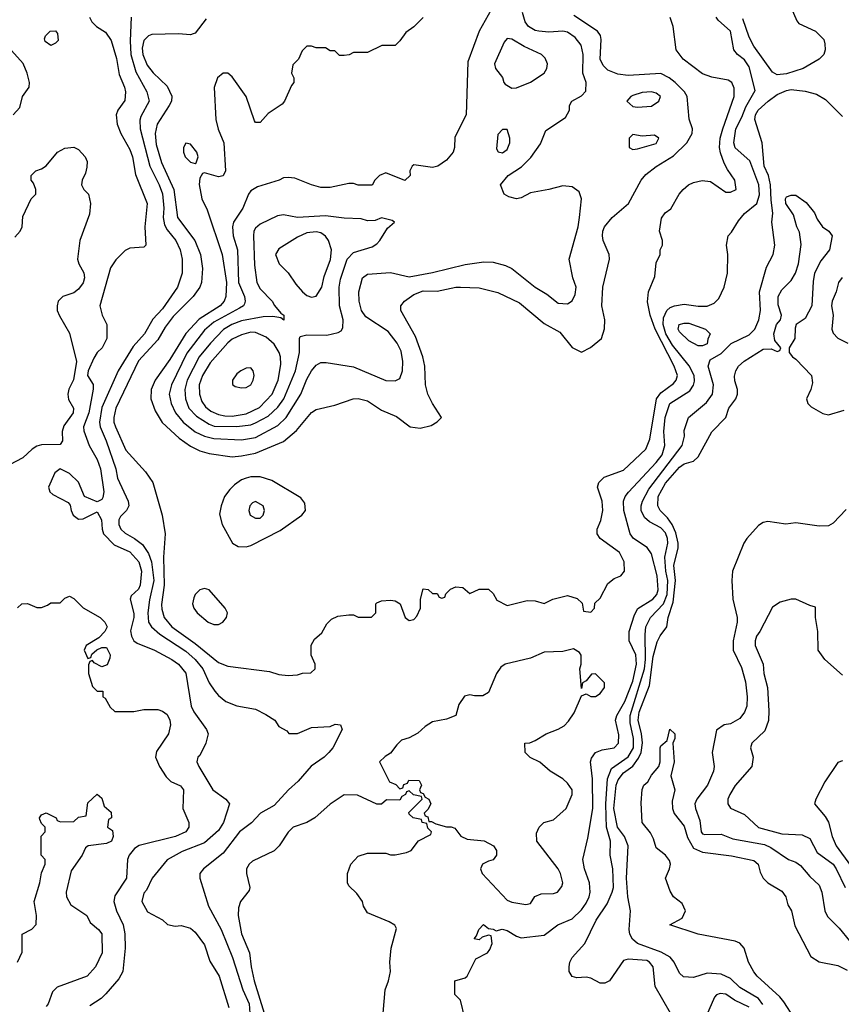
# Model space of a CAD drawing. Header units: inches. Extents: x 1793402 to 1900366, y 320852 to 470679.
# Tile 366 of 604: x 1853757 to 1857285, y 425248 to 429479. Entities that reach past the tile are written whole.
import ezdxf

# ---------------------------------------------------------------- set-up
doc = ezdxf.new("R2010")
doc.units = ezdxf.units.IN
doc.header["$MEASUREMENT"] = 0
doc.layers.add('B8452', color=7, linetype='Continuous')

msp = doc.modelspace()

# ---------------------------------------------------------------- linework, layer by layer
at = {"layer": 'B8452', "color": 4}
for points, elevation in [([(1855795.2, 429544.8), (1855730.5, 429429.5), (1855682, 429298), (1855674.8, 429070), (1855625.4, 428974.6), (1855624.7, 428930), (1855618, 428910), (1855590, 428875.3), (1855552, 428850), (1855530, 428844), (1855450, 428855.3), (1855442, 428850), (1855432, 428830), (1855434, 428810), (1855410.9, 428789.1), (1855330, 428822), (1855302, 428810), (1855282, 428790), (1855270, 428769), (1855210, 428769), (1855190, 428775.3), (1855170, 428775.3), (1855090, 428759), (1855050, 428759), (1855010, 428769.2), (1854938.6, 428798.6), (1854910, 428801.2), (1854890, 428799.3), (1854870.5, 428789.5), (1854778.5, 428761.5), (1854750, 428744), (1854738.8, 428730), (1854714.8, 428670), (1854674.8, 428610), (1854670.5, 428589.5), (1854673, 428550), (1854692.4, 428490), (1854697, 428350), (1854721.6, 428290), (1854725.5, 428270), (1854721.6, 428258.4), (1854717.3, 428250), (1854700.9, 428239.1), (1854590, 428179.7), (1854550, 428145.1), (1854474.1, 428045.9), (1854408.4, 427910), (1854398.4, 427870), (1854406.7, 427830), (1854426.4, 427790), (1854459.3, 427750), (1854510, 427708.7), (1854550.2, 427690.2), (1854590, 427680.3), (1854710, 427673.4), (1854770, 427683.6), (1854864.9, 427735.1), (1854901.6, 427770), (1854964.2, 427870), (1854990, 427934.8), (1855010, 427970.8), (1855030, 427994.8), (1855050, 428006), (1855073.6, 428006.4), (1855190, 427987.7), (1855330, 427928.4), (1855370, 427927.3), (1855390, 427938), (1855400.9, 427970), (1855402.9, 428010), (1855394.9, 428054.9), (1855378.4, 428090), (1855339.5, 428139.5), (1855243, 428203), (1855224.5, 428230), (1855215.1, 428270), (1855213.2, 428310), (1855229.3, 428370), (1855250, 428386), (1855350, 428393), (1855430, 428374.4), (1855530, 428392.7), (1855670, 428428), (1855750, 428439.3), (1855790, 428438), (1855843.4, 428423.4), (1855871, 428410), (1855970, 428330.7), (1856020.5, 428300.5), (1856070, 428260.7), (1856110, 428258.8), (1856130, 428271.3), (1856142, 428298), (1856146.6, 428330), (1856132.7, 428370), (1856116, 428450), (1856155.1, 428590), (1856161.2, 428630), (1856169, 428710), (1856159.3, 428739.3), (1856130, 428761.2), (1856090, 428766), (1856029.1, 428749.1), (1855950, 428735.3), (1855910, 428714), (1855890, 428709), (1855858, 428718), (1855838, 428730), (1855822, 428770), (1855855.3, 428810), (1855912.3, 428847.7), (1855952.3, 428887.7), (1855993.6, 428946.4), (1856016.4, 429003.6), (1856100.4, 429059.6), (1856118, 429090), (1856118, 429110), (1856128, 429130), (1856170, 429152), (1856188.4, 429171.6), (1856189, 429210), (1856175.1, 429250), (1856176.9, 429330), (1856167.6, 429370), (1856142.8, 429402.8), (1856110, 429425.1), (1856090, 429429.5), (1856030, 429425.2), (1855986, 429430), (1855970, 429432.7), (1855942.7, 429450), (1855927.3, 429470), (1855916.2, 429510)], 288), ([(1857070.6, 429530), (1857094, 429474), (1857103.5, 429463.5), (1857174, 429430), (1857210, 429394), (1857215.3, 429375.3), (1857216, 429350), (1857210.8, 429330), (1857191, 429310), (1857122, 429270), (1857050, 429247), (1857010, 429242), (1856990, 429253.2), (1856910, 429365.2), (1856890, 429404), (1856862.4, 429482.4)], 268), ([(1854056, 429490), (1854066.8, 429470), (1854086, 429450), (1854125.8, 429425.8), (1854150.3, 429390.3), (1854172.8, 429312.8), (1854184.2, 429244.2), (1854206.4, 429190), (1854210.5, 429169.5), (1854207.7, 429132.3), (1854178, 429090), (1854171, 429070), (1854176, 429030), (1854190.7, 428990), (1854230, 428921), (1854241.3, 428890), (1854254, 428814), (1854304, 428690), (1854294.8, 428590), (1854298, 428510), (1854290, 428502), (1854230, 428498), (1854210, 428488), (1854170, 428448), (1854147.1, 428412.9), (1854101, 428250), (1854111.3, 428210), (1854131.3, 428170), (1854131.3, 428110), (1854111.3, 428070), (1854090, 428048.7), (1854075.2, 428024.8), (1854050.7, 427970), (1854048.5, 427950), (1854071.9, 427911.9), (1854072.2, 427892.2), (1854053.4, 427790), (1854030.4, 427730), (1854032.1, 427712.1), (1854054.9, 427650), (1854090.2, 427590.2), (1854104.2, 427550), (1854118.8, 427450), (1854114.4, 427425.6), (1854110, 427418), (1854090, 427408), (1854035.3, 427430), (1854010, 427492), (1853970, 427529.6), (1853930, 427549.2), (1853907.9, 427532.1), (1853880.7, 427470), (1853886.8, 427450), (1853898.8, 427438.8), (1853964.5, 427404.5), (1853973.4, 427393.4), (1853977.3, 427370), (1853986.8, 427350), (1854010, 427333), (1854030, 427334.4), (1854090, 427364.7), (1854108, 427330), (1854110.4, 427290.4), (1854117.3, 427270), (1854162.5, 427222.5), (1854230, 427192.2), (1854268.5, 427150), (1854279.6, 427110), (1854274.3, 427050), (1854267.4, 427032.6), (1854235.9, 427004.1), (1854230.6, 426990), (1854247.1, 426927.1), (1854247.2, 426910), (1854233, 426853), (1854236.3, 426830), (1854247.7, 426810), (1854260.7, 426800.7), (1854336, 426770), (1854410.8, 426730), (1854438.8, 426710), (1854470, 426671), (1854493.4, 426530), (1854504.7, 426504.7), (1854558.8, 426430), (1854566.8, 426410), (1854556, 426370), (1854530, 426318), (1854522, 426310), (1854518, 426290), (1854526, 426270), (1854586.8, 426170), (1854642, 426130), (1854658, 426110), (1854632.7, 426030), (1854610, 425995.1), (1854550, 425942.9), (1854454.6, 425905.4), (1854390, 425869.2), (1854326, 425790), (1854301, 425739), (1854290, 425726), (1854282, 425690), (1854305.4, 425645.4), (1854370, 425612), (1854391.1, 425591.1), (1854424, 425584), (1854450, 425586.8), (1854490, 425576), (1854510, 425558), (1854550, 425504.7), (1854573.2, 425433.2), (1854613.4, 425370), (1854655.2, 425235.2)], 268), ([(1854236, 429490), (1854231.7, 429388.3), (1854234.6, 429330), (1854255.6, 429255.6), (1854303, 429170), (1854313, 429130), (1854276.7, 429063.3), (1854272.2, 429047.8), (1854274, 429010), (1854316, 428850), (1854355.8, 428770), (1854370, 428731.3), (1854375.2, 428670), (1854372.9, 428630), (1854378.3, 428598.3), (1854390, 428576.3), (1854428, 428530), (1854445.5, 428490), (1854454, 428450), (1854454.8, 428390), (1854434, 428330), (1854370, 428237.2), (1854328, 428192), (1854293.4, 428130), (1854244.8, 428075.2), (1854179.3, 427970), (1854110, 427813.2), (1854100.2, 427750), (1854102.6, 427730), (1854128.5, 427670), (1854170.4, 427550), (1854177.1, 427510), (1854223, 427410), (1854224.9, 427390), (1854214.8, 427370), (1854190, 427344), (1854183, 427330), (1854182.4, 427310), (1854190.6, 427290), (1854210, 427273), (1854250.3, 427250.3), (1854283.8, 427223.8), (1854310, 427184.9), (1854322.7, 427150), (1854332.6, 427070), (1854314.1, 426985.9), (1854307.2, 426930), (1854310.4, 426890), (1854323, 426870), (1854359.1, 426839.1), (1854470, 426765.3), (1854510.4, 426730), (1854543.1, 426690), (1854570.3, 426630.3), (1854594.6, 426594.6), (1854610, 426576), (1854642, 426550), (1854690, 426531), (1854770, 426516), (1854814.4, 426494.4), (1854852, 426470), (1854870, 426442), (1854903.6, 426423.6), (1854912.7, 426412.7), (1854950, 426412), (1855010, 426438), (1855090, 426442), (1855111.6, 426451.6), (1855134, 426450), (1855142, 426430), (1855102, 426350), (1855084.7, 426330), (1855064.7, 426310), (1855007.9, 426272.1), (1854952.2, 426207.8), (1854910.8, 426170), (1854850, 426102.7), (1854791, 426070), (1854751.9, 426028.1), (1854700.7, 425990), (1854630, 425898), (1854546, 425830), (1854531, 425810), (1854530.8, 425790), (1854567.7, 425670), (1854622.4, 425570), (1854670.3, 425450.3), (1854714.9, 425310), (1854741.7, 425250), (1854748.5, 425170)], 272), ([(1854557, 429483), (1854510, 429422), (1854502, 429418), (1854490, 429414), (1854438.4, 429418.4), (1854324.9, 429415.1), (1854310, 429409.6), (1854290.4, 429390), (1854282.4, 429357.6), (1854285.2, 429330), (1854304.1, 429284.1), (1854330, 429250.4), (1854390, 429193.4), (1854410.3, 429150.3), (1854408.2, 429130), (1854398.4, 429110), (1854346.7, 429030), (1854339, 428990), (1854342.6, 428942.6), (1854365.3, 428865.3), (1854418.6, 428750), (1854434, 428630), (1854508.5, 428530), (1854532.9, 428470), (1854541.7, 428410), (1854537.4, 428350), (1854530, 428329.4), (1854501.3, 428290), (1854415.9, 428204.1), (1854381.9, 428158.1), (1854350, 428104.2), (1854266.8, 428013.2), (1854170.3, 427810), (1854160.4, 427770), (1854161.3, 427750), (1854168.5, 427730), (1854212.4, 427630), (1854297.2, 427537.2), (1854328, 427490), (1854368, 427350), (1854382, 427270), (1854374.4, 427170), (1854376.9, 427050), (1854366.1, 426966.1), (1854366.6, 426946.6), (1854377, 426910), (1854410.2, 426870.2), (1854510, 426799.5), (1854610, 426717.1), (1854650, 426702), (1854830, 426678.8), (1854870, 426666), (1854910, 426661), (1854950, 426664.7), (1854971.6, 426671.6), (1855007.3, 426672.7), (1855026, 426690), (1855026, 426710), (1855008.9, 426748.9), (1855008.4, 426791.6), (1855023.1, 426816.9), (1855054.6, 426845.4), (1855076.4, 426883.6), (1855096.4, 426903.6), (1855123.1, 426916.9), (1855170, 426922), (1855190, 426922), (1855210, 426912), (1855267.3, 426912.7), (1855286, 426930), (1855286, 426970), (1855290, 426974), (1855310, 426982), (1855350, 426984.7), (1855370, 426982), (1855391.3, 426970), (1855412, 426910), (1855430, 426898), (1855450, 426902), (1855463.1, 426916.9), (1855478, 426950), (1855478, 426990), (1855490, 427034), (1855511.6, 427031.6), (1855530, 427014), (1855550, 427014), (1855558, 426998), (1855570, 426994), (1855582, 426998), (1855587.3, 427012.7), (1855607.3, 427032.7), (1855630, 427042), (1855659.6, 427039.6), (1855690, 427014), (1855730, 427032), (1855770, 427032), (1855790, 427014), (1855805.4, 426985.4), (1855850, 426962), (1855936.5, 426983.5), (1855970, 426982.8), (1856010, 426971.3), (1856046, 426990), (1856110, 427004.7), (1856151.6, 426991.6), (1856172.7, 426972.7), (1856178, 426938), (1856210, 426934), (1856226, 426950), (1856227.3, 426972.7), (1856250, 426994), (1856282.7, 427057.3), (1856310, 427078), (1856338, 427090), (1856354, 427110), (1856353.2, 427150), (1856332.7, 427190), (1856249.5, 427249.5), (1856237.2, 427270), (1856237.2, 427290), (1856252.1, 427327.9), (1856260.9, 427370), (1856258, 427410), (1856239, 427470), (1856244, 427490), (1856266.8, 427513.2), (1856350, 427544), (1856445.8, 427634.2), (1856463.3, 427676.7), (1856491.3, 427850), (1856510, 427875.8), (1856564.6, 427915.4), (1856576.2, 427930), (1856581.6, 427950), (1856568.2, 427990), (1856486.2, 428150), (1856464.2, 428210), (1856452.9, 428267.1), (1856458, 428310), (1856484.1, 428375.9), (1856490, 428434), (1856508, 428470), (1856508, 428490), (1856518, 428510), (1856518, 428530), (1856505.2, 428570), (1856513.6, 428626.4), (1856528.7, 428650), (1856553.6, 428666.4), (1856589.4, 428730), (1856606.6, 428750), (1856629.8, 428770.2), (1856650, 428780.4), (1856687.7, 428787.7), (1856724, 428784), (1856790, 428738), (1856810, 428738), (1856834, 428750), (1856828.7, 428790), (1856796, 428836), (1856782.9, 428862.9), (1856766.6, 428906.6), (1856763, 428930), (1856765.7, 428970), (1856776.8, 429010), (1856825.6, 429150), (1856825.4, 429185.4), (1856816, 429210), (1856800.1, 429220.1), (1856730, 429232.4), (1856690, 429247.1), (1856605.6, 429310), (1856576.9, 429350), (1856563.7, 429450), (1856550, 429488.7)], 276), ([(1855490, 429489), (1855450, 429449), (1855415.3, 429424.7), (1855390, 429388), (1855370, 429368.7), (1855311.6, 429368.4), (1855250, 429338), (1855190, 429338), (1855171.6, 429328.4), (1855150, 429326), (1855130, 429326), (1855110, 429346), (1855090, 429346), (1855070, 429358), (1855030, 429358), (1855010, 429366), (1854990, 429366), (1854970, 429346), (1854954, 429310), (1854930, 429286), (1854924.7, 429250), (1854934, 429230), (1854934, 429210), (1854923.6, 429196.4), (1854894, 429130), (1854883.6, 429116.4), (1854823.5, 429076.5), (1854790, 429038), (1854770, 429038), (1854764.7, 429044.7), (1854729.3, 429150), (1854670, 429233.2), (1854650, 429249.3), (1854630, 429249.3), (1854606, 429230), (1854592.3, 429187.7), (1854599.5, 429050), (1854608.5, 429008.5), (1854634, 428950), (1854641, 428830), (1854630, 428809), (1854610, 428804), (1854550, 428822), (1854542, 428818), (1854530, 428798), (1854528.3, 428771.7), (1854538.4, 428710), (1854562.6, 428662.6), (1854625.8, 428470), (1854644.9, 428350), (1854642, 428290), (1854634.4, 428270), (1854617.1, 428250), (1854527.9, 428192.1), (1854470, 428131.5), (1854401.4, 428018.6), (1854338.4, 427930), (1854321.3, 427890), (1854319.3, 427850), (1854338, 427798), (1854368.7, 427748.7), (1854441.8, 427681.8), (1854490, 427646.4), (1854530, 427626.4), (1854570, 427615.8), (1854670, 427601.6), (1854710, 427605.5), (1854770, 427616.3), (1854890, 427667.3), (1854946.3, 427713.7), (1855010, 427791), (1855030, 427804.7), (1855110, 427822.8), (1855189.1, 427850.9), (1855210, 427851), (1855250, 427841), (1855310, 427801), (1855374.9, 427774.9), (1855434, 427730), (1855476.5, 427723.5), (1855524.7, 427735.3), (1855549.1, 427750.9), (1855568, 427770), (1855529.5, 427829.5), (1855509.3, 427870), (1855499.5, 427910), (1855497, 427990), (1855487.6, 428030), (1855457.4, 428117.4), (1855393.2, 428230), (1855393.2, 428250), (1855409, 428270), (1855450, 428298), (1855490, 428314.9), (1855550, 428312.7), (1855630, 428330.4), (1855650, 428330.5), (1855730, 428327.3), (1855810, 428307.3), (1855902.8, 428262.8), (1856010, 428174), (1856076.1, 428136.1), (1856130, 428071), (1856170, 428051.3), (1856208.9, 428071.1), (1856255.3, 428110), (1856269.1, 428150.9), (1856269.2, 428190), (1856257, 428250), (1856260.9, 428330), (1856289.2, 428450), (1856289, 428470), (1856262.7, 428530), (1856259.3, 428550), (1856260.9, 428570), (1856269.1, 428589.1), (1856301.2, 428630), (1856370.9, 428689.1), (1856426, 428790), (1856446.3, 428813.7), (1856490, 428848.2), (1856564.9, 428895.1), (1856622.7, 428950), (1856644.5, 428990), (1856647, 429010), (1856632.1, 429052.1), (1856623.7, 429150), (1856612, 429170), (1856571.8, 429210), (1856546.6, 429230), (1856510, 429247.8), (1856370, 429239.7), (1856325.7, 429245.7), (1856283.1, 429263.1), (1856262.3, 429282.3), (1856249.7, 429309.7), (1856254.8, 429394.8), (1856251.9, 429411.9), (1856239, 429430), (1856137.3, 429497.3)], 284), ([(1855669.1, 425189.1), (1855650, 425266), (1855626, 425290), (1855626, 425350), (1855670, 425362), (1855678, 425370), (1855716.4, 425443.6), (1855766, 425470), (1855776.4, 425483.6), (1855786, 425510), (1855782, 425542), (1855770, 425546), (1855743.6, 425536.4), (1855730, 425526), (1855708.7, 425530), (1855718, 425542), (1855728, 425570), (1855749.1, 425590.9), (1855770, 425574), (1855790, 425572), (1855803.6, 425563.6), (1855829.1, 425570.9), (1855850, 425566), (1855890, 425541), (1855910, 425534.8), (1856010, 425546), (1856068.7, 425590), (1856130, 425616.3), (1856170, 425654), (1856190, 425682.8), (1856202, 425710), (1856207, 425730), (1856204.5, 425770), (1856182.7, 425830), (1856176, 425870), (1856197.2, 425962.8), (1856218.7, 426090), (1856217.2, 426217.2), (1856208.7, 426290), (1856213.2, 426306.8), (1856229.4, 426330.6), (1856258, 426342), (1856310, 426351), (1856329, 426370), (1856330, 426406), (1856315.1, 426470), (1856320.9, 426490), (1856355.1, 426550), (1856390, 426636.3), (1856405.7, 426710), (1856403, 426750), (1856374.5, 426810), (1856374, 426850), (1856397.7, 426922.3), (1856411.3, 426948.7), (1856476.2, 426990), (1856492.8, 427010), (1856498.3, 427030), (1856494.8, 427090), (1856470, 427184), (1856451.5, 427211.5), (1856393.2, 427250), (1856378, 427270), (1856351.6, 427370), (1856349.6, 427410), (1856357, 427430), (1856371.2, 427448.8), (1856490, 427576.4), (1856515.8, 427610), (1856528.2, 427650), (1856523.1, 427710), (1856528.5, 427770), (1856549.6, 427830), (1856634.8, 427885.2), (1856651.1, 427908.9), (1856654.3, 427925.7), (1856652.8, 427950), (1856632.7, 427992.7), (1856560.4, 428080.4), (1856531.8, 428130), (1856520.8, 428170), (1856522.2, 428197.8), (1856536.2, 428230), (1856550, 428242.4), (1856569.7, 428250.3), (1856610, 428257.6), (1856671.4, 428248.6), (1856710, 428248.5), (1856738.9, 428261.1), (1856758.9, 428281.1), (1856782, 428330), (1856797, 428390), (1856798, 428470), (1856792.7, 428510), (1856799, 428550), (1856814.2, 428565.8), (1856844.4, 428615.6), (1856870, 428647.3), (1856922, 428690), (1856933.9, 428726.1), (1856931.1, 428770), (1856892.9, 428872.9), (1856830, 428929.3), (1856824.2, 428950), (1856832, 429010), (1856858.9, 429061.1), (1856874.8, 429105.2), (1856915.1, 429175.1), (1856890, 429277.2), (1856870, 429306.6), (1856839, 429330), (1856824, 429350), (1856809, 429430), (1856757, 429477), (1856748.7, 429490)], 272), ([(1853729.3, 429070), (1853758, 429102), (1853769.5, 429150), (1853797.2, 429190), (1853799.3, 429210), (1853789.5, 429250), (1853771, 429291), (1853695.3, 429375.3)], 268), ([(1856552.3, 425210), (1856485.4, 425325.4), (1856478, 425410), (1856461.2, 425430), (1856450, 425436.2), (1856370, 425442.7), (1856350, 425436), (1856290.5, 425349.5), (1856270, 425339), (1856250, 425339), (1856210, 425361.2), (1856190, 425365.2), (1856150, 425362), (1856130, 425368), (1856117.2, 425390), (1856116, 425410), (1856119.3, 425430), (1856129.3, 425450), (1856183.7, 425510), (1856232, 425610), (1856279.7, 425680.3), (1856302, 425730), (1856307, 425750), (1856304.5, 425830), (1856292.3, 425890), (1856294, 425950), (1856277.6, 426010), (1856275.3, 426055.3), (1856274.4, 426110), (1856282, 426218), (1856298.5, 426261.5), (1856370, 426312), (1856392.8, 426350), (1856393.6, 426390), (1856378, 426458), (1856378.4, 426490), (1856440.2, 426690), (1856444.8, 426730), (1856442.6, 426837.4), (1856446.6, 426870), (1856466, 426910), (1856522.3, 426970), (1856537, 427010), (1856540.7, 427070), (1856532.3, 427110), (1856527.6, 427170), (1856540.4, 427230), (1856538.5, 427250), (1856530, 427274), (1856510, 427295.6), (1856461.5, 427321.5), (1856440.4, 427340.4), (1856426, 427370), (1856426, 427390), (1856431.2, 427410), (1856458.3, 427461.7), (1856602, 427650), (1856612.7, 427690), (1856610, 427714), (1856629.4, 427770.6), (1856706, 427834), (1856732.3, 427870), (1856737, 427910), (1856714, 427990), (1856722, 428018), (1856770, 428044.7), (1856812.7, 428087.3), (1856890, 428124.9), (1856914, 428150), (1856931.5, 428190), (1856938.7, 428230), (1856934, 428310), (1856964.5, 428415.5), (1856992.7, 428470), (1856999.5, 428510), (1856986.6, 428610), (1856991.5, 428648.5), (1856983.8, 428703.8), (1856981.5, 428770), (1856972.4, 428810), (1856953.7, 428850), (1856945.3, 428950), (1856913.5, 429050), (1856916.9, 429070), (1856928.8, 429091.2), (1856972, 429130), (1857010, 429158), (1857050, 429175.8), (1857070, 429179.5), (1857130, 429172.2), (1857178.7, 429158.7), (1857217, 429137), (1857290, 429062.8)], 268), ([(1853735.6, 428544.4), (1853759.5, 428570), (1853767, 428590), (1853770, 428634), (1853806, 428710), (1853826, 428730), (1853826, 428750), (1853816.4, 428776.4), (1853806, 428790), (1853806, 428810), (1853826, 428830), (1853850, 428838), (1853870, 428851.3), (1853919, 428910), (1853950, 428926.8), (1853990, 428931), (1854010, 428921), (1854038, 428890), (1854046, 428870), (1854045.4, 428845.4), (1854039.8, 428820.2), (1854024.7, 428790), (1854022, 428770), (1854032, 428750), (1854052, 428730), (1854061, 428690), (1854055.9, 428644.1), (1854014.8, 428530), (1854004.7, 428450), (1854010.7, 428430), (1854031.8, 428391.8), (1854035.8, 428370), (1854030, 428349.2), (1854010, 428321.2), (1853990, 428305.2), (1853942, 428290), (1853922, 428270), (1853918, 428250), (1853918, 428230), (1853927.1, 428207.1), (1853970, 428132), (1854001.3, 428010), (1853988.2, 427931.8), (1853968.5, 427891.5), (1853963.1, 427870), (1853967.1, 427847.1), (1853987.3, 427810), (1853986.8, 427790), (1853945.8, 427734.2), (1853939.1, 427710), (1853940.7, 427670), (1853930, 427654), (1853850, 427652), (1853830, 427646.6), (1853810, 427634.5), (1853770, 427597), (1853713.7, 427566.3)], 264), ([(1856948.1, 425248.1), (1856930, 425273.3), (1856850, 425320.5), (1856810, 425359.6), (1856770, 425378), (1856710, 425382.4), (1856650, 425363.7), (1856607, 425367), (1856590, 425382), (1856567.3, 425430), (1856550.8, 425450.8), (1856511.8, 425471.8), (1856410, 425509.7), (1856388.2, 425528.2), (1856377.8, 425550), (1856374.6, 425570), (1856380.5, 425650), (1856368.4, 425710), (1856362.7, 425790), (1856369.6, 425930), (1856353.6, 425970), (1856324, 426010), (1856309, 426090), (1856319.2, 426190), (1856327.3, 426212.7), (1856350, 426242.6), (1856390, 426272), (1856414.5, 426305.5), (1856426, 426330), (1856431.5, 426371.5), (1856427.9, 426410), (1856413.3, 426470), (1856416.6, 426503.4), (1856461.5, 426618.5), (1856477.3, 426742.7), (1856494.3, 426805.7), (1856507.5, 426832.5), (1856536.2, 426870), (1856541.6, 426910), (1856563.7, 426976.3), (1856573.7, 427070), (1856566.3, 427133.7), (1856584.8, 427210), (1856585.3, 427230), (1856574.6, 427274.6), (1856558.7, 427310), (1856538.5, 427338.5), (1856507.6, 427370), (1856496.9, 427390), (1856498.3, 427430), (1856530, 427488.5), (1856590, 427557), (1856610, 427570.3), (1856650, 427582.4), (1856670, 427600.5), (1856730, 427707.7), (1856789.2, 427770), (1856802, 427810), (1856832, 427850), (1856839.5, 427870), (1856839.5, 427890), (1856827.5, 427927.5), (1856827.2, 427947.2), (1856832.3, 427970), (1856843.7, 427990), (1856868.3, 428011.7), (1856950, 428064), (1856984.7, 428064.7), (1857010, 428054), (1857022, 428058), (1857026, 428070), (1857000.2, 428100.2), (1856996, 428130), (1857007, 428170), (1857024, 428190), (1857029.2, 428210), (1857014.2, 428254.2), (1857014.5, 428290), (1857030, 428318.8), (1857070, 428358.8), (1857089.4, 428390), (1857100.9, 428430), (1857113.6, 428513.6), (1857106.3, 428566.3), (1857094, 428590), (1857080.2, 428640.2), (1857046.6, 428690), (1857045.2, 428710), (1857050, 428718), (1857070, 428724.7), (1857090, 428724.7), (1857134.4, 428694.4), (1857171, 428650), (1857182, 428622), (1857204.7, 428590), (1857232, 428570), (1857246, 428550), (1857234.8, 428490), (1857197.3, 428442.7), (1857171, 428390), (1857164.9, 428355.1), (1857159.3, 428250), (1857130, 428195.3), (1857092, 428170), (1857086.8, 428153.2), (1857086, 428110), (1857062, 428070), (1857062, 428050), (1857076, 428030), (1857090, 428020.7), (1857157.6, 427950), (1857161.7, 427918.3), (1857154.4, 427890), (1857136.3, 427850), (1857141, 427830), (1857155.9, 427815.9), (1857206.8, 427786.8), (1857230, 427780.9), (1857298.2, 427801.8)], 264), ([(1857288.5, 428371.5), (1857273.4, 428350), (1857263.8, 428310), (1857245.5, 428270), (1857243, 428250), (1857251, 428210), (1857244.9, 428150), (1857250, 428132), (1857270, 428111.3), (1857314, 428090)], 268), ([(1857305.8, 427374.2), (1857250, 427316), (1857230, 427305.2), (1857190, 427302.7), (1857090, 427318), (1857047.9, 427312.1), (1856970, 427323.6), (1856950, 427318.4), (1856930, 427306.6), (1856879.1, 427250), (1856866.7, 427230), (1856818, 427110), (1856814.9, 427070), (1856819.3, 426990), (1856838.4, 426910), (1856838.4, 426890), (1856820.5, 426810), (1856821.6, 426770), (1856856.3, 426696.3), (1856873.7, 426633.7), (1856880.9, 426570), (1856879.5, 426530), (1856870, 426504), (1856850, 426477.2), (1856810, 426454), (1856782, 426450), (1856750, 426426), (1856730.8, 426330), (1856739.1, 426270), (1856736.3, 426250), (1856710.6, 426190), (1856664.9, 426130), (1856655.8, 426110), (1856658.7, 426090), (1856678.2, 426038.2), (1856683.2, 425990), (1856690, 425981.1), (1856698.7, 425978.7), (1856770, 425979.3), (1856819.9, 425959.9), (1856954.9, 425934.9), (1856982.3, 425922.3), (1857058, 425870), (1857090, 425859.1), (1857110, 425844.9), (1857150, 425797.3), (1857190, 425761), (1857201.6, 425730), (1857214.9, 425650), (1857225.8, 425625.8), (1857275.8, 425575.8), (1857320.5, 425520.5)], 264), ([(1853747.3, 426952.7), (1853766, 426970), (1853790, 426971.3), (1853830, 426954), (1853850, 426954), (1853876.4, 426963.6), (1853890, 426974), (1853930, 426974), (1853950, 426994), (1853970, 427002), (1853990, 426992), (1854030, 426952), (1854102, 426910), (1854122, 426890), (1854132, 426870), (1854122, 426850), (1854096.9, 426823.1), (1854042, 426790), (1854034, 426770), (1854050, 426734), (1854062, 426738), (1854067.3, 426752.7), (1854088.4, 426771.6), (1854110, 426782), (1854130, 426782), (1854144.7, 426750), (1854143.6, 426736.4), (1854132.7, 426707.3), (1854110, 426698), (1854076.4, 426716.4), (1854070, 426726), (1854058, 426722), (1854052.7, 426707.3), (1854052, 426670), (1854070, 426614), (1854090, 426594), (1854114, 426594), (1854114, 426570), (1854123.6, 426563.6), (1854145.4, 426525.4), (1854166, 426506), (1854247.1, 426507.1), (1854290, 426515.5), (1854350, 426514.9), (1854370, 426508), (1854390, 426494), (1854401.6, 426470), (1854403.8, 426450), (1854395.5, 426410), (1854344.9, 426335.1), (1854340.7, 426310), (1854357.3, 426270), (1854385.8, 426225.8), (1854406, 426206), (1854447.1, 426187.1), (1854461, 426170), (1854457.3, 426090), (1854482.8, 426030), (1854482.8, 426010), (1854470.3, 425989.7), (1854426, 425970), (1854270, 425931.3), (1854250, 425917.6), (1854226.7, 425890), (1854219.3, 425870), (1854215.5, 425790), (1854165.3, 425714.7), (1854161.6, 425690), (1854172, 425650), (1854201.1, 425590), (1854208.5, 425551.5), (1854210.3, 425490), (1854199.3, 425390), (1854182, 425358), (1854126.6, 425293.4), (1854106, 425274), (1854058, 425242)], 264), ([(1857290, 426662.7), (1857214, 426730), (1857186, 426770), (1857185.2, 426850), (1857175.3, 426910), (1857175.3, 426955.3), (1857150, 426962), (1857090, 426989), (1857070, 426989), (1857023.5, 426976.5), (1856990, 426955.3), (1856936, 426850), (1856921, 426830), (1856914.8, 426810), (1856914.8, 426790), (1856950.5, 426710.5), (1856953.4, 426670), (1856968, 426610), (1856974.9, 426510), (1856972.7, 426467.3), (1856956.4, 426423.6), (1856901, 426370), (1856896, 426350), (1856906.8, 426310), (1856901, 426270), (1856830, 426188.7), (1856806, 426150), (1856798, 426130), (1856798, 426110), (1856810, 426092), (1856870, 426064.7), (1856930, 426008.4), (1857030, 425980.3), (1857117.3, 425977.3), (1857150, 425960.7), (1857181.1, 425901.1), (1857250, 425850.6), (1857263, 425830), (1857302.4, 425750)], 268), ([(1857082.7, 425190), (1857038.5, 425258.5), (1857021.2, 425281.2), (1856923.9, 425370), (1856910, 425388.2), (1856886.2, 425430), (1856867.8, 425490), (1856850, 425511.8), (1856830, 425519.6), (1856670, 425549.7), (1856548.7, 425590), (1856601.5, 425618.5), (1856616.3, 425650), (1856601.3, 425681.3), (1856565.1, 425710), (1856550, 425734), (1856529.7, 425790), (1856548.2, 425830), (1856551.6, 425850), (1856546.9, 425866.9), (1856530, 425889.5), (1856490, 425921.2), (1856479.5, 425959.5), (1856465.7, 425985.7), (1856429.6, 426030), (1856426.2, 426113.8), (1856430, 426171.3), (1856438, 426190), (1856455.1, 426204.9), (1856470, 426233.4), (1856502, 426270), (1856507.8, 426290), (1856506.9, 426350), (1856510, 426358.8), (1856538, 426382), (1856549.2, 426430.8), (1856571, 426410), (1856571, 426390), (1856562, 426370), (1856568.2, 426290), (1856553.4, 426230), (1856570.3, 426170.3), (1856559.1, 426120.9), (1856560.5, 426090), (1856568.2, 426068.2), (1856610, 426014), (1856625.1, 425965.1), (1856650, 425919.3), (1856690, 425902), (1856813.3, 425886.7), (1856910, 425866.4), (1856928.2, 425850), (1856936.3, 425816.3), (1856950.4, 425790), (1856970.2, 425770.2), (1857030, 425734), (1857046.8, 425710), (1857056.1, 425676.1), (1857072, 425650), (1857085.9, 425585.9), (1857154, 425454), (1857190, 425430.4), (1857270, 425414.9), (1857310, 425395.8)], 256), ([(1857290, 426294), (1857270, 426288), (1857215.2, 426204.8), (1857176, 426130), (1857171, 426110), (1857215.8, 426055.8), (1857230, 426031), (1857245.5, 425970), (1857263.1, 425930), (1857324.3, 425844.3)], 272), ([(1853748, 425430), (1853767.3, 425472.7), (1853768, 425550), (1853808.4, 425571.6), (1853828, 425592), (1853829, 425630), (1853819.3, 425690), (1853844, 425770), (1853850, 425814), (1853866, 425850), (1853866, 425870), (1853849, 425890), (1853848.7, 425971.3), (1853866, 425990), (1853866, 426010), (1853850, 426026), (1853843.1, 426043.1), (1853842, 426050), (1853850, 426062), (1853871.1, 426071.1), (1853914, 426050), (1853918, 426038), (1853932.7, 426032.7), (1853990, 426034), (1854010, 426052), (1854042, 426058), (1854050, 426114), (1854090, 426152), (1854110, 426134), (1854119.6, 426099.6), (1854150, 426074), (1854151.3, 426050), (1854138, 426042), (1854134, 426010), (1854154.8, 425994.8), (1854158.8, 425970), (1854150.6, 425950), (1854130, 425939.3), (1854051.1, 425928.9), (1854039.6, 425920.4), (1854024.7, 425890), (1853977.3, 425822.7), (1853956.3, 425730), (1853957.3, 425710), (1853976.1, 425676.1), (1854044.9, 425630), (1854059.9, 425599.9), (1854095.5, 425570), (1854110, 425550.7), (1854110.3, 425470), (1854083, 425410), (1854046.8, 425370), (1853918.3, 425321.7), (1853898.3, 425301.7), (1853878.4, 425250), (1853870, 425239.5)], 256), ([(1855317.2, 425210), (1855326, 425310), (1855340.9, 425350), (1855349.4, 425390), (1855346.6, 425430), (1855352.7, 425490), (1855374.6, 425574.6), (1855368.4, 425588.4), (1855343.1, 425603.1), (1855250, 425642), (1855234, 425670), (1855229, 425690), (1855205.2, 425725.2), (1855170, 425758), (1855165.2, 425770), (1855164, 425810), (1855179, 425850), (1855210, 425884.7), (1855250, 425898), (1855330, 425898), (1855350, 425891.3), (1855370, 425891), (1855418.6, 425901.4), (1855438, 425910), (1855469.2, 425950.8), (1855522, 425978), (1855526, 425990), (1855510, 426006), (1855506, 426026), (1855486, 426030), (1855482, 426042), (1855446, 426050), (1855430, 426066), (1855428, 426072), (1855486, 426130), (1855482, 426142), (1855448.4, 426148.4), (1855430, 426166), (1855418, 426162), (1855414, 426150), (1855398, 426142), (1855390, 426126), (1855332.7, 426127.3), (1855310, 426108), (1855290, 426108), (1855207.3, 426147.3), (1855150, 426148), (1855090, 426108), (1855024.7, 426050), (1854990, 426029.2), (1854930.7, 426009.3), (1854910, 425988.7), (1854870.6, 425929.4), (1854850, 425908), (1854756.9, 425863.1), (1854742, 425850), (1854731.3, 425830), (1854731, 425810), (1854744.7, 425750), (1854742, 425738), (1854704.7, 425690), (1854696.9, 425663.1), (1854694.8, 425630), (1854710, 425552), (1854743.8, 425470), (1854750.5, 425410), (1854763.7, 425350), (1854806.7, 425210)], 276), ([(1856890, 425235.6), (1856826.7, 425266.7), (1856790, 425291.8), (1856765.5, 425294.5), (1856750, 425289), (1856741.1, 425278.9), (1856692.5, 425167.5)], 268)]:
    msp.add_lwpolyline(points, dxfattribs=dict(at, elevation=elevation))
for points, elevation in [([(1853890, 429369), (1853865.6, 429385.6), (1853863.1, 429396.9), (1853868, 429410), (1853888, 429430), (1853910, 429432), (1853919.6, 429419.6), (1853922, 429390), (1853910, 429378)], 264), ([(1855850, 429399), (1855836.8, 429383.2), (1855796.3, 429290), (1855800.7, 429270), (1855830, 429231.3), (1855836, 429210), (1855842.5, 429202.5), (1855870, 429184.7), (1855890, 429186), (1855950, 429210.5), (1856009.2, 429250), (1856020.9, 429270), (1856022.9, 429290), (1856013.9, 429313.9), (1855997.2, 429330), (1855923.5, 429363.5), (1855870, 429396)], 292), ([(1856470, 429169.2), (1856430, 429166), (1856390, 429153.2), (1856382, 429150), (1856364.7, 429130), (1856390, 429106), (1856410, 429102.8), (1856470, 429107.3), (1856502, 429130), (1856508.7, 429150), (1856490, 429164)], 288), ([(1855850, 429008), (1855830, 429008), (1855810, 428986), (1855804, 428924), (1855811.1, 428911.1), (1855830, 428907.3), (1855850, 428921), (1855861.2, 428950), (1855861.2, 428970)], 292), ([(1856390, 428986), (1856374, 428970), (1856374, 428930), (1856390, 428922), (1856410, 428924.7), (1856490, 428946.8), (1856502, 428970), (1856483.1, 428983.1), (1856430, 428979)], 288), ([(1854470, 428948.7), (1854460.7, 428930), (1854460.7, 428910), (1854468, 428890), (1854490, 428866.8), (1854510, 428862), (1854515.3, 428864.7), (1854524, 428890), (1854517.2, 428910), (1854490, 428944)], 284), ([(1854890, 428640.9), (1854863.4, 428636.6), (1854790, 428600.9), (1854770, 428584), (1854762, 428570), (1854760.5, 428550), (1854765.1, 428425.1), (1854775.5, 428350), (1854790, 428322.8), (1854841, 428270), (1854850.8, 428250.8), (1854878, 428218), (1854891.3, 428210), (1854891.6, 428188.4), (1854878, 428198), (1854844, 428204), (1854802.7, 428202.7), (1854710, 428185.7), (1854667.7, 428170), (1854632.3, 428147.7), (1854575.8, 428090), (1854527, 428030), (1854476, 427930), (1854465.7, 427890), (1854468.8, 427850), (1854483.7, 427810), (1854516, 427776), (1854570, 427741.1), (1854592.7, 427732.7), (1854690, 427731.4), (1854750, 427738.9), (1854770, 427747.2), (1854824.4, 427775.6), (1854865.7, 427814.3), (1854891.2, 427850), (1854941.6, 427970), (1854958, 428050), (1854958, 428110), (1854962, 428118), (1854990, 428124.7), (1855075.5, 428124.5), (1855124.7, 428135.3), (1855137.2, 428142.8), (1855144, 428156), (1855146, 428190), (1855129.6, 428249.6), (1855128.3, 428330), (1855135.2, 428364.8), (1855163.6, 428450), (1855190, 428479.1), (1855270, 428504), (1855290, 428516), (1855304, 428530), (1855336.4, 428583.6), (1855366, 428610), (1855356.4, 428616.4), (1855310, 428628), (1855283.6, 428616.4), (1855250, 428615.3), (1855223.1, 428623.1), (1855150, 428626.6), (1855070, 428637), (1854950, 428629.6)], 292), ([(1855030, 428567.8), (1854990, 428563.6), (1854950, 428544.5), (1854870, 428495.3), (1854856, 428470), (1854871.3, 428430), (1854910, 428391), (1854942.8, 428342.8), (1854971, 428310), (1854990, 428294.8), (1855010, 428286.8), (1855030, 428291), (1855055.1, 428330), (1855064.4, 428375.6), (1855091.2, 428448.8), (1855096.2, 428490), (1855083.7, 428530), (1855069.7, 428549.7), (1855050, 428562.9)], 296), ([(1856670, 428078), (1856630, 428099), (1856590, 428138), (1856585.2, 428150), (1856589.2, 428170), (1856610, 428176), (1856630, 428174.8), (1856702, 428150), (1856722, 428130), (1856712.7, 428107.3), (1856710, 428086), (1856690, 428078)], 268), ([(1854750, 428136.3), (1854710, 428124.7), (1854670, 428106.3), (1854650, 428091.5), (1854575, 428005), (1854541.7, 427950), (1854527.4, 427910), (1854528.8, 427870), (1854539.1, 427839.1), (1854555.2, 427815.2), (1854577.6, 427797.6), (1854610, 427782.3), (1854637.8, 427777.8), (1854670, 427776.1), (1854730, 427785.2), (1854787.2, 427812.8), (1854841.1, 427870), (1854867.3, 427930), (1854877.7, 427997.7), (1854877.4, 428030), (1854871.3, 428050), (1854850, 428084.5), (1854815.3, 428115.3), (1854770, 428135.8)], 296), ([(1854750, 427984), (1854730, 427982.7), (1854706, 427970), (1854690, 427957.2), (1854671, 427930), (1854671.3, 427911.3), (1854682.8, 427902.8), (1854710, 427897.3), (1854730, 427899.1), (1854750, 427911), (1854759.5, 427930), (1854763.7, 427950), (1854759.3, 427970)], 304), ([(1854790, 427515.1), (1854750, 427515.1), (1854730, 427509.6), (1854710, 427502), (1854679, 427481), (1854658.7, 427461.3), (1854637.1, 427430), (1854622, 427390), (1854615.3, 427355.3), (1854626.8, 427310), (1854671.3, 427230), (1854695.3, 427215.3), (1854730, 427214), (1854750, 427220.5), (1854875.9, 427284.1), (1854969, 427350), (1854984, 427370), (1854982, 427402), (1854964.1, 427424.1), (1854839.1, 427499.1)], 284), ([(1854770, 427408.7), (1854756.9, 427403.1), (1854744.7, 427390), (1854741, 427370), (1854746, 427350), (1854770, 427338), (1854790, 427338), (1854802, 427350), (1854808.7, 427370), (1854802, 427390)], 288), ([(1854550, 427035.3), (1854530, 427029), (1854511, 427010), (1854505.2, 426994.8), (1854499.1, 426970), (1854504.9, 426950), (1854518.8, 426930), (1854566.8, 426890), (1854590, 426880.5), (1854610, 426880.7), (1854629.5, 426890.5), (1854645.2, 426910), (1854649.2, 426930), (1854639.3, 426950), (1854570, 427029)], 284), ([(1856135.3, 426775.3), (1856090, 426764), (1856010, 426761.2), (1855950, 426736), (1855842, 426710), (1855823.5, 426696.5), (1855804.7, 426670), (1855770, 426588), (1855745.4, 426574.6), (1855710, 426574), (1855690, 426579), (1855667.5, 426572.5), (1855643.5, 426536.5), (1855630, 426489), (1855590, 426474), (1855530, 426462), (1855498, 426442), (1855467.1, 426412.9), (1855430, 426394), (1855396.8, 426383.2), (1855375.9, 426364.1), (1855350, 426328), (1855326.4, 426313.6), (1855302, 426290), (1855344.7, 426204.7), (1855372.7, 426192.7), (1855390, 426174), (1855402, 426178), (1855407.3, 426192.7), (1855422, 426198), (1855428.4, 426211.6), (1855472, 426210), (1855482, 426190), (1855474, 426170), (1855478, 426158), (1855490, 426154), (1855498, 426138), (1855514, 426130), (1855522, 426110), (1855510, 426086), (1855494, 426070), (1855498, 426058), (1855510, 426054), (1855514, 426034), (1855526, 426034), (1855543.6, 426023.6), (1855590, 426011.3), (1855610, 426011.3), (1855625.4, 426005.4), (1855650.9, 425970.9), (1855678, 425958), (1855750.9, 425950.9), (1855792, 425930), (1855804.7, 425910), (1855804.7, 425890), (1855790.6, 425869.4), (1855770, 425864), (1855744.7, 425850), (1855736, 425830), (1855742.8, 425810), (1855850, 425696), (1855870, 425686.8), (1855930, 425678), (1855950, 425682), (1855968.7, 425711.3), (1855996.4, 425723.6), (1856050, 425724.7), (1856066, 425730), (1856084.7, 425755.3), (1856089, 425770), (1856079.3, 425810), (1856069.2, 425830), (1855978, 425950), (1855976.4, 425983.6), (1855988, 426010), (1856008, 426030), (1856050, 426041), (1856104, 426090), (1856129.2, 426150), (1856129.2, 426170), (1856110, 426199), (1856090, 426217.2), (1856035.3, 426250), (1855990, 426288.7), (1855948.9, 426308.9), (1855928, 426330), (1855926, 426370), (1855947.3, 426372.7), (1855970, 426382), (1856018, 426410), (1856069.5, 426430.5), (1856094.5, 426445.5), (1856114.2, 426465.8), (1856138.4, 426501.6), (1856170, 426574), (1856190, 426582), (1856210, 426571.3), (1856230, 426571.3), (1856250, 426584.7), (1856268.7, 426610), (1856268, 426630), (1856230, 426668), (1856212.7, 426667.3), (1856190, 426638), (1856174, 426630), (1856170, 426606), (1856162, 426690), (1856168.7, 426710), (1856168.4, 426748.4), (1856160.4, 426760.4)], 276)]:
    msp.add_lwpolyline(points, close=True, dxfattribs=dict(at, elevation=elevation))

doc.saveas('drawing.dxf')
